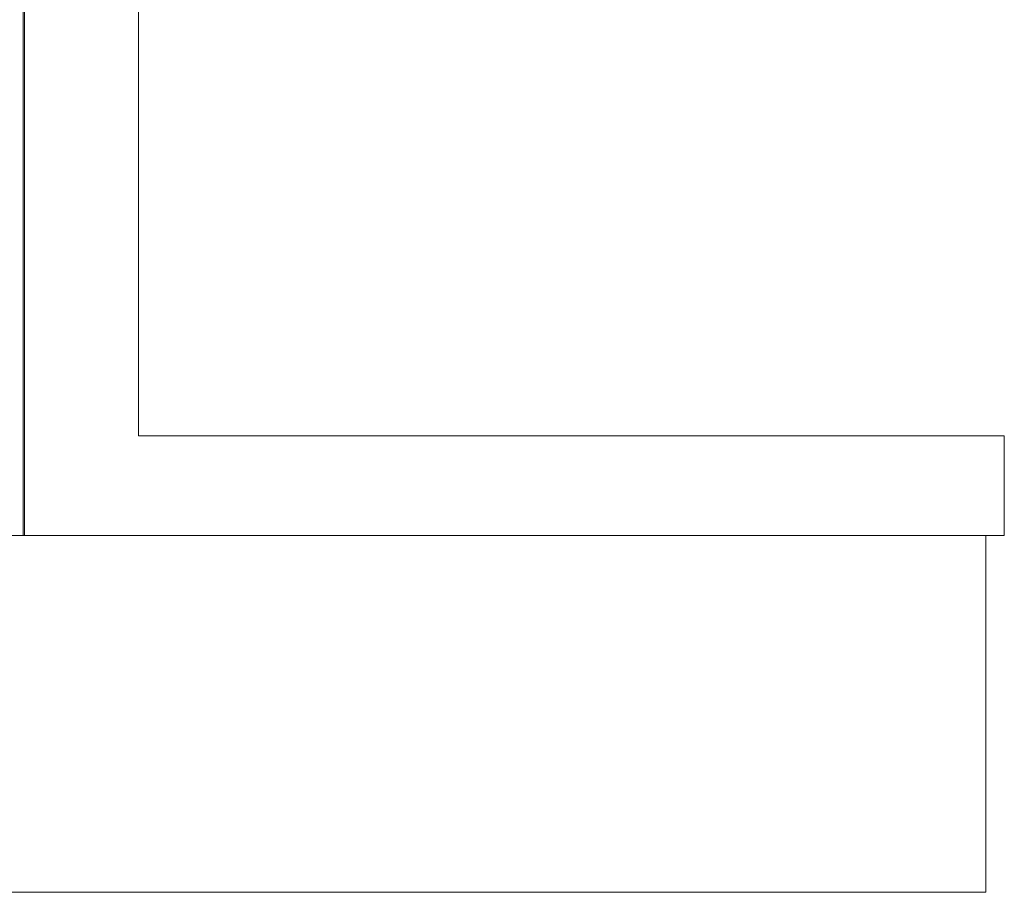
# Model space of a CAD drawing. Header units: millimetres. Extents: x -261 to 187, y -214 to 106.
# Tile 483 of 656: x -222 to -186, y -34 to -2. Entities that reach past the tile are written whole.
import ezdxf

# ---------------------------------------------------------------- set-up
doc = ezdxf.new("R2010")
doc.units = ezdxf.units.MM
doc.header["$LTSCALE"] = 0.005
doc.header["$MEASUREMENT"] = 0
doc.layers.add('IFC-Laje-Contorno', color=9, linetype='Continuous', lineweight=5)
doc.layers.add('IFC-Parede padrão-Contorno', color=9, linetype='Continuous', lineweight=5)

msp = doc.modelspace()

# ---------------------------------------------------------------- linework, layer by layer
at = {"layer": 'IFC-Laje-Contorno', "lineweight": 5}
for p, q in [((-221.983, -21.053), (-221.983, 8.878)), ((-217.821, -17.411), (-217.821, 0.148)), ((-217.821, -17.411), (-186.223, -17.411)), ((-186.223, -21.053), (-186.223, -17.411)), ((-235.991, -21.053), (-222.033, -21.053)), ((-221.983, -21.053), (-186.223, -21.053)), ((-186.897, -34.078), (-186.897, -21.053)), ((-261.038, -34.078), (-186.897, -34.078))]:
    msp.add_line(p, q, dxfattribs=at)
at = {"layer": 'IFC-Parede padrão-Contorno', "lineweight": 5}
for q in [(-222.033, 8.899), (-221.983, -21.053)]:
    msp.add_line((-222.033, -21.053), q, dxfattribs=at)

doc.saveas('drawing.dxf')
